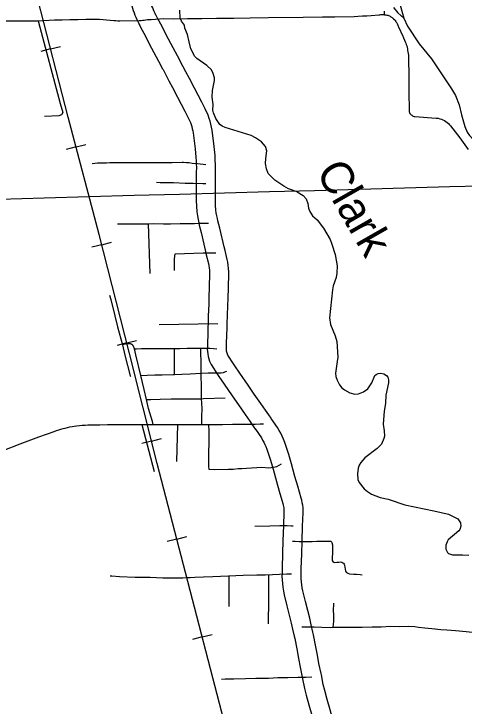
# Model space of a CAD drawing. Extents: x -19 to 366, y -4 to 359.
# Drawn here: x 157.832 to 158.944, y 181.814 to 183.524 of the extents above; entities that cross this region are included whole.
import ezdxf

# ---------------------------------------------------------------- set-up
doc = ezdxf.new("R2010")
doc.units = 0
for name, color, linetype in [('R_Contour Annot', 7, 'Continuous'), ('R_ROW', 7, 'Continuous'), ('R_ROW Annot', 7, 'Continuous'), ('R_Striping', 7, 'Continuous'), ('R_Survey Control', 7, 'Continuous'), ('R_Temp Easement', 7, 'Continuous'), ('R_Water Annot', 7, 'Continuous'), ('Sheet Fence', 7, 'Continuous'), ('T_Indications', 7, 'Continuous')]:
    doc.layers.add(name, color=color, linetype=linetype)

msp = doc.modelspace()

# ---------------------------------------------------------------- linework, layer by layer
at = {"layer": 'R_Contour Annot'}
for p, q in [((158.1403, 183.5003), (158.1407, 183.4996)), ((158.2825, 183.1515), (158.2825, 183.1515)), ((158.2824, 183.1059), (158.2824, 183.1059)), ((158.2898, 183.0023), (158.2898, 183.0023)), ((158.3072, 182.9288), (158.3072, 182.9288)), ((158.3116, 182.7606), (158.3116, 182.7608)), ((158.3096, 182.6978), (158.3096, 182.6983)), ((158.3384, 182.6287), (158.3384, 182.6287)), ((158.429, 182.4977), (158.4285, 182.4984)), ((158.4977, 182.2606), (158.4977, 182.2606)), ((158.4965, 182.2231), (158.4965, 182.2231)), ((158.4941, 182.1415), (158.4941, 182.1415)), ((158.5203, 182.0043), (158.5203, 182.0046)), ((158.5449, 181.882), (158.5449, 181.882))]:
    msp.add_line(p, q, dxfattribs=at)
for points in [[(158.1829, 183.521), (158.1807, 183.5256), (158.1786, 183.5301), (158.1766, 183.5346), (158.1748, 183.5391), (158.173, 183.5437), (158.1716, 183.5476), (158.1659, 183.568), (158.1602, 183.5891), (158.1516, 183.6251), (158.1415, 183.6658), (158.1327, 183.7029), (158.1238, 183.7376)], [(158.0779, 183.7259), (158.0867, 183.6915), (158.0955, 183.6546), (158.1056, 183.6139), (158.1143, 183.5774), (158.1203, 183.5556), (158.1264, 183.5331), (158.1287, 183.5269), (158.1308, 183.5215), (158.1331, 183.516), (158.1354, 183.5107), (158.1379, 183.5054), (158.1403, 183.5003)], [(158.3298, 183.1534), (158.3294, 183.1626), (158.3288, 183.1743), (158.3263, 183.1965), (158.3215, 183.2372), (158.3203, 183.2446), (158.3187, 183.252), (158.3167, 183.2592), (158.3145, 183.2663), (158.3117, 183.2738), (158.3046, 183.2896), (158.2962, 183.306), (158.2869, 183.3236), (158.278, 183.3405), (158.2655, 183.3644), (158.2566, 183.3813), (158.2421, 183.409), (158.2408, 183.4114), (158.231, 183.4298), (158.2141, 183.4619), (158.1946, 183.4992), (158.1867, 183.5136), (158.1848, 183.5175), (158.1826, 183.5217)], [(158.1407, 183.4996), (158.1426, 183.4959), (158.1447, 183.4917), (158.1528, 183.4768), (158.1722, 183.4399), (158.1891, 183.4077), (158.1991, 183.3889), (158.2003, 183.3867), (158.2147, 183.3592), (158.2236, 183.3424), (158.2361, 183.3184), (158.2451, 183.3015), (158.2542, 183.2842), (158.2619, 183.2692), (158.2679, 183.2558), (158.2697, 183.2509), (158.2713, 183.2459), (158.2726, 183.2408), (158.2737, 183.2357), (158.2746, 183.2305), (158.2793, 183.1911), (158.2816, 183.1704), (158.2821, 183.1604), (158.2825, 183.1515)], [(158.3297, 183.1056), (158.3299, 183.1312), (158.3301, 183.1469), (158.3298, 183.1535)], [(158.2825, 183.1515), (158.2827, 183.1462), (158.2825, 183.1316), (158.2824, 183.1059)], [(158.2824, 183.1059), (158.2823, 183.0877), (158.2822, 183.0666), (158.2823, 183.0631), (158.2828, 183.0495), (158.2836, 183.0351), (158.285, 183.0253), (158.2867, 183.0163), (158.2884, 183.0085), (158.2898, 183.0023)], [(158.3359, 183.0131), (158.3346, 183.0189), (158.3331, 183.0257), (158.3317, 183.0331), (158.3307, 183.0398), (158.3301, 183.0517), (158.3296, 183.0645), (158.3296, 183.067), (158.3296, 183.0875), (158.3297, 183.1057)], [(158.2898, 183.0023), (158.2941, 182.9842), (158.3051, 182.9378), (158.3072, 182.9288)], [(158.3533, 182.9396), (158.3512, 182.9487), (158.3402, 182.9951), (158.3359, 183.0131)], [(158.3589, 182.7589), (158.359, 182.7616), (158.3594, 182.7773), (158.3605, 182.8061), (158.3608, 182.8208), (158.3617, 182.8493), (158.3626, 182.8812), (158.3625, 182.8884), (158.362, 182.8958), (158.3612, 182.9033), (158.3599, 182.9108), (158.3584, 182.9178), (158.3533, 182.9397)], [(158.3072, 182.9288), (158.3122, 182.9075), (158.3134, 182.902), (158.3142, 182.8968), (158.3148, 182.8916), (158.3152, 182.8863), (158.3153, 182.8814), (158.3144, 182.8507), (158.3135, 182.8221), (158.3131, 182.8075), (158.3121, 182.7788), (158.3117, 182.7631), (158.3116, 182.7606)], [(158.3116, 182.7608), (158.3111, 182.7494), (158.3106, 182.7334), (158.3099, 182.7106), (158.3097, 182.7016), (158.3096, 182.6978)], [(158.3569, 182.697), (158.357, 182.7006), (158.3572, 182.7092), (158.3579, 182.7319), (158.3584, 182.7476), (158.3589, 182.7588)], [(158.3096, 182.6983), (158.3095, 182.6965), (158.3099, 182.6903), (158.3106, 182.6844), (158.3117, 182.6784), (158.3132, 182.6726), (158.3151, 182.6669), (158.3174, 182.6615), (158.319, 182.6582), (158.3348, 182.6339), (158.3384, 182.6287)], [(158.3774, 182.6554), (158.3742, 182.6602), (158.3604, 182.6813), (158.3595, 182.6836), (158.3586, 182.6862), (158.3579, 182.6889), (158.3574, 182.6915), (158.3571, 182.6943), (158.3569, 182.6969)], [(158.4672, 182.5256), (158.4614, 182.5336), (158.4533, 182.5454), (158.442, 182.5619), (158.4256, 182.5854), (158.4104, 182.6075), (158.3902, 182.6368), (158.3774, 182.6554)], [(158.3384, 182.6287), (158.3511, 182.61), (158.3714, 182.5806), (158.3867, 182.5584), (158.403, 182.535), (158.4143, 182.5186), (158.4228, 182.5062), (158.429, 182.4977)], [(158.545, 182.2591), (158.5461, 182.2919), (158.5462, 182.2977), (158.5459, 182.3041), (158.5453, 182.3105), (158.5442, 182.3168), (158.5427, 182.3229), (158.5412, 182.3282), (158.5328, 182.358), (158.5261, 182.3817), (158.5176, 182.4127), (158.5106, 182.4361), (158.5014, 182.4654), (158.498, 182.474), (158.4947, 182.4814), (158.4911, 182.4886), (158.4871, 182.4956), (158.4829, 182.5025), (158.4677, 182.5249)], [(158.4285, 182.4984), (158.4431, 182.4768), (158.4463, 182.4717), (158.4492, 182.4664), (158.4519, 182.4611), (158.4544, 182.4556), (158.4567, 182.4495), (158.4654, 182.4222), (158.4721, 182.3997), (158.4805, 182.369), (158.4872, 182.3452), (158.4957, 182.315), (158.4969, 182.3108), (158.4977, 182.3074), (158.4983, 182.304), (158.4987, 182.3006), (158.4988, 182.2971), (158.4987, 182.2931), (158.4977, 182.2606)], [(158.4977, 182.2606), (158.4965, 182.2231)], [(158.5439, 182.2216), (158.545, 182.2591)], [(158.4965, 182.2231), (158.4956, 182.1921), (158.4942, 182.155), (158.4941, 182.1415)], [(158.5414, 182.141), (158.5415, 182.1539), (158.5429, 182.1905), (158.5439, 182.2216)], [(158.4941, 182.1415), (158.494, 182.1356), (158.4944, 182.1262), (158.495, 182.117), (158.4961, 182.1079), (158.4974, 182.0987), (158.4991, 182.0896), (158.5058, 182.0618), (158.5116, 182.0389), (158.5166, 182.0197), (158.5203, 182.0043)], [(158.5663, 182.0156), (158.5625, 182.0313), (158.5575, 182.0507), (158.5517, 182.0731), (158.5454, 182.0995), (158.5441, 182.1065), (158.543, 182.1139), (158.5422, 182.1214), (158.5416, 182.1289), (158.5414, 182.1363), (158.5414, 182.141)], [(158.5913, 181.8914), (158.5905, 181.8953), (158.5854, 181.9196), (158.5817, 181.9407), (158.5769, 181.9654), (158.5719, 181.9908), (158.5705, 181.9974), (158.5664, 182.0152)], [(158.5203, 182.0046), (158.5243, 181.9871), (158.5255, 181.9812), (158.5304, 181.9563), (158.5351, 181.932), (158.5389, 181.9105), (158.5442, 181.8858), (158.5449, 181.882)], [(158.6235, 181.7676), (158.6206, 181.7777), (158.6129, 181.8054), (158.6057, 181.8305), (158.5995, 181.8534), (158.5961, 181.868), (158.5913, 181.8914)], [(158.5449, 181.882), (158.5498, 181.8579), (158.5536, 181.8418), (158.56, 181.8178), (158.5674, 181.7925), (158.575, 181.7649), (158.5779, 181.7547)]]:
    msp.add_lwpolyline(points, dxfattribs=at)
at = {"layer": 'R_ROW'}
for points in [[(158.1616, 183.5106), (158.1711, 183.5109), (158.2025, 183.5126), (158.2272, 183.5123), (158.2603, 183.5127), (158.2961, 183.5129), (158.3319, 183.5134), (158.3747, 183.514), (158.4158, 183.5147), (158.4605, 183.5152), (158.5459, 183.5164), (158.5941, 183.5172), (158.6249, 183.5174), (158.6719, 183.5183), (158.6825, 183.5187), (158.6931, 183.5192), (158.7037, 183.5197), (158.7143, 183.5203), (158.7329, 183.5219), (158.7354, 183.5223), (158.738, 183.5225), (158.7405, 183.5226), (158.7431, 183.5226), (158.7456, 183.5225), (158.7474, 183.5223)], [(158.7474, 183.5223), (158.7482, 183.5222), (158.7507, 183.5219), (158.7532, 183.5214), (158.7553, 183.5209), (158.7572, 183.5202), (158.7592, 183.5194), (158.761, 183.5185), (158.7629, 183.5175), (158.7646, 183.5164), (158.7663, 183.5152), (158.7679, 183.5139), (158.7694, 183.5124), (158.7723, 183.5093), (158.7737, 183.5077), (158.775, 183.5059), (158.7762, 183.5041), (158.7772, 183.5022), (158.7782, 183.5003), (158.779, 183.4983), (158.7798, 183.4962), (158.7828, 183.4901), (158.7857, 183.484), (158.7886, 183.4778), (158.7914, 183.4716), (158.7941, 183.4654), (158.7967, 183.4591), (158.7982, 183.4557), (158.7995, 183.4522), (158.8008, 183.4486), (158.8019, 183.4451), (158.8028, 183.4414), (158.8036, 183.4378), (158.8043, 183.434), (158.805, 183.4303), (158.8055, 183.4265), (158.806, 183.4228), (158.8063, 183.419), (158.8065, 183.4152), (158.8067, 183.4114), (158.8065, 183.409), (158.807, 183.3754), (158.8075, 183.33), (158.8079, 183.2871), (158.8079, 183.2849), (158.8083, 183.2828), (158.809, 183.2807), (158.81, 183.2787), (158.8112, 183.2769), (158.8126, 183.2753), (158.8143, 183.2739), (158.8162, 183.2727), (158.8182, 183.2718), (158.8203, 183.2712), (158.8224, 183.2709), (158.8751, 183.2671), (158.8793, 183.2664), (158.8834, 183.2655), (158.8875, 183.2643), (158.8914, 183.2628), (158.8953, 183.261), (158.8987, 183.2588), (158.902, 183.2563), (158.905, 183.2536), (158.9079, 183.2507), (158.9104, 183.2477), (158.9333, 183.218), (158.954, 183.1898)], [(157.8027, 183.5071), (157.8482, 183.5069), (157.889, 183.5072), (157.8917, 183.5073)], [(157.8917, 183.5073), (157.9059, 183.5077), (157.9323, 183.5093), (157.9511, 183.5097), (157.9704, 183.5101), (157.9901, 183.5108), (158.0098, 183.5113), (158.0182, 183.5115), (158.0265, 183.5115), (158.0349, 183.5115), (158.0432, 183.5112), (158.0699, 183.5091), (158.0788, 183.5084), (158.0836, 183.508), (158.0885, 183.5076), (158.0933, 183.5073), (158.1413, 183.5077), (158.1462, 183.508), (158.1501, 183.5086), (158.1539, 183.5092), (158.1578, 183.5099), (158.1616, 183.5106)], [(157.8917, 183.5073), (157.8925, 183.5041)], [(157.8053, 182.4459), (157.8479, 182.4621), (157.8935, 182.4793), (157.9318, 182.4932), (157.9372, 182.495), (157.9426, 182.4968), (157.948, 182.4984), (157.9535, 182.5), (157.959, 182.5014), (157.9645, 182.5027), (157.97, 182.504), (157.9756, 182.5051), (157.9812, 182.5061), (157.9868, 182.5069), (157.9937, 182.5076), (158.0006, 182.5082), (158.0076, 182.5086), (158.0145, 182.5089), (158.0215, 182.5091), (158.0284, 182.5092), (158.0439, 182.5096), (158.0631, 182.5098)], [(158.6766, 182.0093), (158.6923, 182.0091), (158.7164, 182.0102), (158.739, 182.0103), (158.7624, 182.0116), (158.7853, 182.0115), (158.8071, 182.0121), (158.8224, 182.0114), (158.831, 182.0098), (158.8469, 182.0077), (158.8722, 182.0053)]]:
    msp.add_lwpolyline(points, dxfattribs=at)
at = {"layer": 'R_ROW Annot'}
msp.add_lwpolyline([(158.5683, 182.2214), (158.5798, 182.2215), (158.6066, 182.2222), (158.6109, 182.2221), (158.6144, 182.2216), (158.6166, 182.2201), (158.6171, 182.2183), (158.6185, 182.2126), (158.6185, 182.1963), (158.6181, 182.1775), (158.6182, 182.1743), (158.6195, 182.172), (158.6218, 182.1704), (158.6244, 182.1695), (158.6293, 182.1698), (158.6346, 182.1699), (158.6384, 182.1705), (158.642, 182.1698), (158.6442, 182.1688), (158.6455, 182.1673), (158.6472, 182.165), (158.6482, 182.1626), (158.6495, 182.1575), (158.651, 182.148), (158.6537, 182.1446), (158.6562, 182.1427), (158.6608, 182.1414), (158.6715, 182.1404), (158.678, 182.1401), (158.6867, 182.1392), (158.692, 182.139)], dxfattribs=at)
at = {"layer": 'R_Striping'}
for p, q in [((158.2284, 182.634), (158.2284, 182.6981)), ((158.2346, 182.4184), (158.2368, 182.5103))]:
    msp.add_line(p, q, dxfattribs=at)
for points in [[(157.8925, 183.5041), (157.9466, 183.3031), (157.9532, 183.2804), (157.9494, 183.2754), (157.9426, 183.2723), (157.9077, 183.2711)], [(158.0256, 183.1552), (158.0319, 183.1559), (158.0385, 183.1563), (158.0477, 183.1567), (158.0607, 183.1568), (158.0692, 183.157), (158.0793, 183.1572), (158.0883, 183.1572), (158.1005, 183.1573), (158.1334, 183.1573), (158.1739, 183.1576), (158.1986, 183.1571), (158.2225, 183.1574), (158.2479, 183.1578), (158.2507, 183.1578), (158.2579, 183.1575), (158.265, 183.1569), (158.272, 183.156), (158.2857, 183.1547), (158.3061, 183.1525)], [(158.1838, 183.1085), (158.1936, 183.1082), (158.2265, 183.1075), (158.2552, 183.1066), (158.2744, 183.1064), (158.2986, 183.1057), (158.3061, 183.1058)], [(158.0876, 183.0061), (158.0981, 183.0058), (158.1562, 183.0058), (158.1638, 183.0056)], [(158.1638, 183.0056), (158.1642, 183.0056), (158.1758, 183.0063), (158.2012, 183.0061), (158.2191, 183.006), (158.243, 183.0065), (158.2604, 183.0065), (158.2781, 183.007), (158.2899, 183.0072), (158.3033, 183.0071), (158.3129, 183.0077)], [(158.1638, 183.0056), (158.1675, 182.883)], [(158.2288, 182.8905), (158.229, 182.9195), (158.2306, 182.9319), (158.2993, 182.9341), (158.3303, 182.9342)], [(158.068, 182.8299), (158.0713, 182.8191), (158.0814, 182.7785), (158.0878, 182.7512), (158.0999, 182.7067)], [(158.191, 182.7569), (158.3352, 182.7598)], [(158.1299, 182.6966), (158.1272, 182.7036), (158.1267, 182.7045), (158.1261, 182.7054), (158.1254, 182.7061), (158.1247, 182.7068), (158.1239, 182.7075), (158.123, 182.708), (158.1221, 182.7085), (158.1212, 182.7089), (158.1197, 182.7092), (158.1181, 182.7093), (158.1166, 182.7094), (158.115, 182.7093), (158.1135, 182.7092), (158.1079, 182.7082), (158.0999, 182.7067)], [(158.0999, 182.7067), (158.1062, 182.6817), (158.1127, 182.6555), (158.1193, 182.6301), (158.1196, 182.6289)], [(158.1299, 182.6966), (158.1345, 182.6967), (158.1469, 182.6975), (158.1648, 182.6978), (158.174, 182.6975), (158.1909, 182.6978), (158.2163, 182.6979), (158.2284, 182.6981)], [(158.1453, 182.6313), (158.1331, 182.6824), (158.1299, 182.6966)], [(158.2284, 182.6981), (158.2421, 182.6982), (158.2597, 182.6984), (158.2779, 182.6984), (158.2931, 182.6984)], [(158.2931, 182.6984), (158.3026, 182.6989), (158.3157, 182.6984), (158.3253, 182.6981), (158.3333, 182.6974)], [(158.2931, 182.6984), (158.2931, 182.6868), (158.2934, 182.6645), (158.2933, 182.6448), (158.2935, 182.6365)], [(158.2935, 182.6365), (158.312, 182.6374), (158.3314, 182.638), (158.3441, 182.6381), (158.35, 182.6387), (158.3531, 182.6399), (158.3579, 182.6421)], [(158.1453, 182.6313), (158.1607, 182.6316), (158.1803, 182.6324), (158.198, 182.6331), (158.225, 182.6339), (158.2284, 182.634)], [(158.1598, 182.5718), (158.1534, 182.5969), (158.1453, 182.6313)], [(158.2284, 182.634), (158.2468, 182.6347), (158.2673, 182.6356), (158.2935, 182.6365)], [(158.2935, 182.6365), (158.2936, 182.628), (158.2944, 182.6084), (158.2945, 182.5909), (158.2948, 182.5739)], [(158.1598, 182.5718), (158.17, 182.5721), (158.1928, 182.5728), (158.2203, 182.5732), (158.2575, 182.5732), (158.2948, 182.5739)], [(158.1757, 182.5102), (158.1741, 182.5176), (158.1646, 182.5493), (158.1598, 182.5718)], [(158.2948, 182.5739), (158.3004, 182.574), (158.3538, 182.5761)], [(158.2948, 182.5739), (158.295, 182.5638), (158.2957, 182.5485), (158.2949, 182.5303), (158.2949, 182.5172), (158.2951, 182.5103)], [(158.0631, 182.5098), (158.0832, 182.5099), (158.12, 182.5098), (158.1483, 182.51)], [(158.1483, 182.51), (158.1586, 182.5101), (158.1757, 182.5102)], [(158.1483, 182.51), (158.1786, 182.3943)], [(158.1757, 182.5102), (158.1775, 182.5103), (158.2031, 182.5102), (158.2218, 182.5103), (158.2368, 182.5103)], [(158.2368, 182.5103), (158.2951, 182.5103)], [(158.2951, 182.5103), (158.3127, 182.5104)], [(158.3127, 182.5104), (158.313, 182.4937), (158.3137, 182.4796), (158.3133, 182.4607), (158.3129, 182.4448), (158.3126, 182.4262), (158.3126, 182.4061), (158.3131, 182.3994)], [(158.3127, 182.5104), (158.3472, 182.5105), (158.3715, 182.5107), (158.4046, 182.5107), (158.4281, 182.5111), (158.4398, 182.5116), (158.4481, 182.5117)], [(158.3131, 182.3994), (158.3276, 182.3992), (158.3617, 182.3995), (158.3738, 182.3998), (158.3855, 182.401), (158.395, 182.4016), (158.406, 182.4021), (158.4441, 182.4046), (158.4614, 182.4033), (158.4728, 182.4046), (158.4815, 182.4066), (158.4929, 182.4128)], [(158.4266, 182.2589), (158.4642, 182.2598), (158.4891, 182.2603), (158.5067, 182.2602), (158.5179, 182.2601), (158.5213, 182.2599)], [(158.5202, 182.2223), (158.5269, 182.2222), (158.5365, 182.2213), (158.5526, 182.2213), (158.5605, 182.2214)], [(158.0701, 182.1359), (158.0735, 182.1359), (158.0927, 182.1349), (158.1316, 182.1327), (158.1687, 182.1326), (158.1999, 182.1315), (158.2488, 182.1311), (158.2596, 182.1319), (158.2675, 182.1322), (158.279, 182.1326), (158.3001, 182.1335), (158.3233, 182.1346), (158.3418, 182.1352), (158.3621, 182.1362), (158.3982, 182.1376), (158.432, 182.1384), (158.4528, 182.139), (158.5058, 182.1409), (158.5177, 182.1412)], [(158.3627, 182.1362), (158.3626, 182.0605)], [(158.4608, 182.1393), (158.4608, 182.0779)], [(158.6209, 182.0691), (158.6204, 182.049), (158.6209, 182.0415), (158.6214, 182.0345), (158.621, 182.0239), (158.6207, 182.0158), (158.6192, 182.0091)], [(158.5433, 182.0099), (158.5486, 182.0103), (158.5735, 182.0102), (158.592, 182.0094), (158.6141, 182.009), (158.6192, 182.0091)], [(158.6192, 182.0091), (158.6432, 182.0092), (158.6639, 182.0095), (158.6766, 182.0093)], [(158.8717, 182.0053), (158.8864, 182.0038), (158.9012, 182.0025), (158.9225, 182.0011), (158.9492, 181.9988), (158.9716, 181.9965), (158.9978, 181.9943), (159.0501, 181.9898), (159.165, 181.971)], [(158.3447, 181.8812), (158.3533, 181.8816), (158.3747, 181.882), (158.4037, 181.8827), (158.4292, 181.8837), (158.4609, 181.8839), (158.4834, 181.8849), (158.5081, 181.8853), (158.5334, 181.8856), (158.5527, 181.886), (158.5681, 181.8867)]]:
    msp.add_lwpolyline(points, dxfattribs=at)
at = {"layer": 'R_Survey Control'}
for points in [[(158.5605, 182.2214), (158.5683, 182.2214)], [(158.4608, 182.0779), (158.4601, 182.0177)]]:
    msp.add_lwpolyline(points, dxfattribs=at)
at = {"layer": 'R_Temp Easement'}
for points in [[(158.7839, 183.5514), (158.795, 183.514), (158.8042, 183.4939), (158.8328, 183.4505), (158.863, 183.4131), (158.9125, 183.3396), (158.9222, 183.3231), (158.9316, 183.3001), (158.9372, 183.2753), (158.9451, 183.2463), (158.9515, 183.2318), (158.9567, 183.2237), (158.9686, 183.212), (158.9807, 183.2017), (158.9967, 183.1817), (159.0234, 183.1397), (159.0421, 183.1006)], [(158.5314, 183.0846), (158.5104, 183.092), (158.4983, 183.0991), (158.4765, 183.1139), (158.4628, 183.1269), (158.4601, 183.1302), (158.4556, 183.1419), (158.4533, 183.1548), (158.4538, 183.1675), (158.4562, 183.186), (158.4537, 183.1966), (158.4438, 183.2087), (158.4286, 183.2184), (158.4178, 183.2243), (158.3537, 183.2441), (158.3464, 183.2472), (158.3403, 183.2512), (158.3307, 183.266), (158.3245, 183.2796), (158.323, 183.2862), (158.3237, 183.3003), (158.3212, 183.3186), (158.3222, 183.3348), (158.3275, 183.3598), (158.3277, 183.3666), (158.3241, 183.3768), (158.3197, 183.386), (158.3083, 183.3968), (158.2835, 183.4139), (158.2788, 183.4191), (158.2687, 183.4383), (158.2646, 183.4557), (158.2606, 183.4736), (158.2544, 183.489), (158.2529, 183.4964), (158.2455, 183.5065), (158.2426, 183.5141), (158.2415, 183.5338)], [(158.7692, 183.5402), (158.7797, 183.5266), (158.795, 183.514)], [(158.5314, 183.0846), (158.5463, 183.0754), (158.5534, 183.0673), (158.5577, 183.0562), (158.5597, 183.0444), (158.5626, 183.0359), (158.5697, 183.0259), (158.5805, 183.0159), (158.5962, 182.9948), (158.6128, 182.9667), (158.6171, 182.9559), (158.6254, 182.9302), (158.6306, 182.9017), (158.6298, 182.8841), (158.6275, 182.8734), (158.6207, 182.8528), (158.6191, 182.8431), (158.6111, 182.7737), (158.6136, 182.7567), (158.6252, 182.7289), (158.6292, 182.7154), (158.6315, 182.6765), (158.6306, 182.6659), (158.626, 182.6366), (158.6273, 182.6286), (158.6302, 182.6197), (158.6362, 182.608), (158.6421, 182.601), (158.6486, 182.596), (158.6618, 182.5887), (158.6736, 182.5848), (158.6833, 182.5857), (158.6955, 182.5908), (158.7057, 182.5985), (158.7156, 182.613), (158.7233, 182.6313), (158.7262, 182.6336), (158.7318, 182.6359), (158.7385, 182.6372), (158.7459, 182.6351), (158.7524, 182.6312), (158.7551, 182.6267), (158.7568, 182.6201), (158.7573, 182.6134), (158.7506, 182.5824), (158.7493, 182.5617)], [(158.7493, 182.5617), (158.7465, 182.5434), (158.744, 182.5109), (158.7464, 182.4948), (158.7471, 182.4809), (158.7459, 182.4758), (158.7394, 182.4619), (158.7289, 182.4506), (158.6988, 182.4279), (158.6889, 182.4164), (158.6849, 182.4099), (158.6824, 182.4019), (158.6802, 182.3885), (158.6815, 182.3745), (158.6845, 182.3669), (158.6968, 182.3511), (158.705, 182.3444), (158.7153, 182.3378), (158.7368, 182.3301), (158.756, 182.3257), (158.7977, 182.3117), (158.8691, 182.2968), (158.905, 182.2883), (158.9285, 182.2767), (158.9345, 182.2669), (158.9353, 182.2591), (158.9335, 182.2511), (158.9303, 182.2473), (158.9046, 182.225), (158.9016, 182.2204), (158.8983, 182.2124), (158.8986, 182.2024), (158.9028, 182.1937), (158.9055, 182.1914), (158.915, 182.1879), (158.94, 182.188), (158.9552, 182.1875)]]:
    msp.add_lwpolyline(points, dxfattribs=at)
at = {"layer": 'R_Water Annot'}
for p, q in [((157.9228, 183.4377), (157.947, 183.444)), ((157.9228, 183.4377), (157.8986, 183.4315)), ((157.9857, 183.1958), (157.9615, 183.1894)), ((157.9857, 183.1958), (158.0099, 183.2021)), ((158.0491, 182.9539), (158.0248, 182.9478)), ((158.0491, 182.9539), (158.0733, 182.9601)), ((158.1109, 182.7117), (158.0867, 182.7055)), ((158.1109, 182.7117), (158.1351, 182.7179)), ((158.1721, 182.4693), (158.1478, 182.4632)), ((158.1721, 182.4693), (158.1963, 182.4754)), ((158.2345, 182.2272), (158.2587, 182.2335)), ((158.2345, 182.2272), (158.2103, 182.221)), ((158.2971, 181.9852), (158.3213, 181.9914)), ((158.2971, 181.9852), (158.2729, 181.979))]:
    msp.add_line(p, q, dxfattribs=at)
msp.add_lwpolyline([(158.7883, 180.1211), (158.7517, 180.2272), (158.7028, 180.4146), (158.6267, 180.7061), (158.5531, 180.9949), (158.4888, 181.2452), (158.4131, 181.5397), (158.3395, 181.8209), (158.2618, 182.1221), (158.1862, 182.4135), (158.1167, 182.689), (158.0426, 182.9794), (157.9664, 183.2693), (157.8908, 183.5618)], dxfattribs=at)
msp.add_lwpolyline([(158.7883, 180.1211), (158.7517, 180.2272), (158.7028, 180.4146), (158.6267, 180.7061), (158.5531, 180.9949), (158.4888, 181.2452), (158.4131, 181.5397), (158.3395, 181.8209), (158.2618, 182.1221), (158.1862, 182.4135), (158.1167, 182.689), (158.0426, 182.9794), (157.9664, 183.2693), (157.8908, 183.5618)], dxfattribs=at)
at = {"layer": 'Sheet Fence'}
for points in [[(0, 180.8999), (7.1228, 180.9044), (14.2457, 180.9176), (21.3685, 180.9397), (28.4912, 180.9706), (35.614, 181.0103), (42.7366, 181.0589), (49.8592, 181.1163), (56.9818, 181.1825), (64.1042, 181.2575), (71.2266, 181.3414), (78.3488, 181.4341), (85.4709, 181.5357), (92.5929, 181.646), (99.7147, 181.7652), (106.8364, 181.8933), (113.9579, 182.0301), (121.0793, 182.1758), (128.2005, 182.3303), (135.3214, 182.4936), (142.4422, 182.6658), (149.5627, 182.8468), (156.683, 183.0366), (163.8031, 183.2352), (170.9229, 183.4427), (178.0425, 183.659), (185.1617, 183.8841), (192.2807, 184.1181), (199.3994, 184.3608), (206.5178, 184.6124), (213.6359, 184.8728), (220.7537, 185.1421), (227.8711, 185.4201), (234.9881, 185.707), (242.1048, 186.0027), (249.2212, 186.3073), (256.3371, 186.6206), (263.4526, 186.9428), (270.5678, 187.2738), (277.6825, 187.6136), (284.7968, 187.9622), (291.9107, 188.3197), (299.0241, 188.6859), (306.1371, 189.061), (313.2495, 189.4449), (320.3615, 189.8377), (327.4731, 190.2392), (334.5841, 190.6495), (341.6946, 191.0687)], [(161.4532, 2.0533), (161.2336, 10.6702), (161.0133, 19.2873), (160.7922, 27.9044), (160.5704, 36.5217), (160.3478, 45.1392), (160.1245, 53.7568), (159.9003, 62.3745), (159.6754, 70.9923), (159.4498, 79.6103), (159.2234, 88.2284), (158.9962, 96.8466), (158.7683, 105.465), (158.5396, 114.0835), (158.3102, 122.7022), (158.08, 131.321), (157.849, 139.9399), (157.6173, 148.559), (157.3849, 157.1782), (157.1517, 165.7975), (156.9177, 174.417), (156.683, 183.0366), (156.511, 189.3363)], [(0, 172.2839), (7.1335, 172.2883), (14.267, 172.3015), (21.4005, 172.3236), (28.5339, 172.3544), (35.6673, 172.3941), (42.8006, 172.4426), (49.9339, 172.4999), (57.0671, 172.566), (64.2002, 172.6409), (71.3332, 172.7246), (78.4661, 172.8172), (85.5989, 172.9186), (92.7315, 173.0287), (99.8641, 173.1477), (106.9964, 173.2755), (114.1286, 173.4122), (121.2606, 173.5576), (128.3925, 173.7119), (135.5241, 173.8749), (142.6555, 174.0468), (149.7867, 174.2275), (156.9177, 174.417), (164.0485, 174.6153), (171.179, 174.8224), (178.3092, 175.0383), (185.4392, 175.2631), (192.5688, 175.4966), (199.6982, 175.739), (206.8273, 175.9902), (213.9561, 176.2502), (221.0845, 176.5189), (228.2126, 176.7965), (235.3404, 177.083), (242.4677, 177.3782), (249.5948, 177.6822), (256.7214, 177.995), (263.8476, 178.3167), (270.9735, 178.6471), (278.0989, 178.9863), (285.2239, 179.3344), (292.3485, 179.6912), (299.4726, 180.0569), (306.5963, 180.4314), (313.7195, 180.8146), (320.8422, 181.2067), (327.9644, 181.6076), (335.0862, 182.0172), (342.2074, 182.4357)]]:
    msp.add_spline(points, degree=3, dxfattribs=at)
at = {"layer": 'T_Indications'}
msp.add_lwpolyline([(158.7474, 183.5223), (158.7474, 183.5312)], dxfattribs=at)

# ---------------------------------------------------------------- texts
at = {"layer": 'R_Temp Easement'}
msp.add_text('Clark', height=0.08, rotation=299.7817, dxfattribs=at).set_placement((158.5766, 183.1349))

doc.saveas('drawing.dxf')
